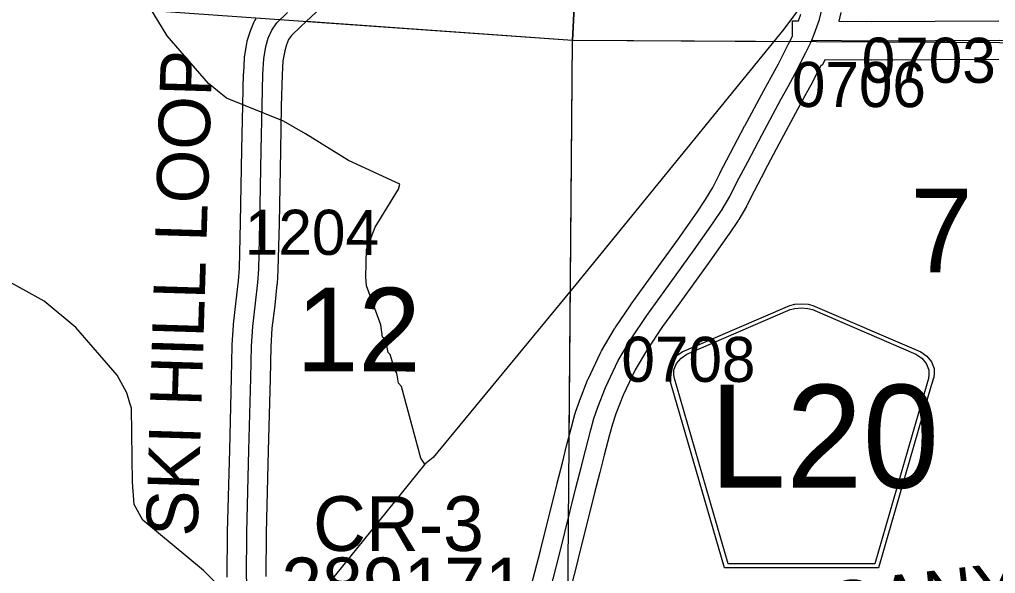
# Model space of a CAD drawing. Extents: x -132.8 to -73.3, y -60 to -26.
# Drawn here: x -122.454 to -120.938, y -40.215 to -39.355 of the extents above; entities that cross this region are included whole.
import ezdxf

# ---------------------------------------------------------------- set-up
doc = ezdxf.new("R2010")
doc.units = 0
for name, color, linetype in [('tdCoHydroRiver', 7, 'Continuous'), ('tdCoSecRdNmbr', 7, 'Continuous'), ('tdCoSecRdTxt', 7, 'Continuous'), ('tdCoSecRteBand', 7, 'Continuous'), ('tdCoSecRteCL', 7, 'Continuous'), ('tdCoSectLine', 7, 'Continuous'), ('tdCoSectLinePart', 7, 'Continuous'), ('tdCoSectNmbr', 7, 'Continuous'), ('tdCoShieldCoRteHrd', 7, 'Continuous'), ('tdCoStrucSecCoName', 7, 'Continuous'), ('tdCoStrucSecFHWANum', 7, 'Continuous'), ('tdCoSurfAsphalt', 7, 'Continuous'), ('tdCoSurfConc', 7, 'Continuous'), ('tdCoSurfGravel', 7, 'Continuous'), ('tdCoTwpBndry', 7, 'Continuous'), ('tdCoTwpBndryShd', 7, 'Continuous')]:
    doc.layers.add(name, color=color, linetype=linetype)

msp = doc.modelspace()

# ---------------------------------------------------------------- linework, layer by layer
at = {"layer": 'tdCoHydroRiver'}
for points in [[(-121.2259, -39.3139), (-121.2669, -39.3695), (-121.5901, -39.7662), (-121.812, -40.0346), (-121.8249, -40.0453)], [(-121.8249, -40.0453), (-121.8309, -40.0357), (-121.8611, -39.9245), (-121.8657, -39.9196), (-121.8684, -39.9038), (-121.8714, -39.8989), (-121.8787, -39.8751), (-121.8817, -39.8718), (-121.8859, -39.8512), (-121.8906, -39.8479), (-121.8932, -39.8289), (-121.9152, -39.7684), (-121.9164, -39.7542), (-121.9153, -39.7116), (-121.9017, -39.6773), (-121.8654, -39.6183), (-121.8636, -39.6105), (-121.9431, -39.5736), (-122.0099, -39.5323), (-122.044, -39.5125), (-122.133, -39.4769), (-122.1608, -39.4541), (-122.2251, -39.3798), (-122.2523, -39.3349)], [(-122.1007, -40.3811), (-122.1003, -40.3101), (-122.1043, -40.2816), (-122.1179, -40.2607), (-122.1686, -40.2104), (-122.2628, -40.1322), (-122.2763, -40.1081), (-122.2786, -40.0734), (-122.2802, -39.9582), (-122.2831, -39.9502), (-122.2874, -39.9343), (-122.3025, -39.9071), (-122.3667, -39.8328), (-122.4161, -39.792), (-122.6245, -39.6765)], [(-121.8249, -40.0453), (-122.0241, -40.2923), (-122.0991, -40.3802), (-122.1007, -40.3811)]]:
    msp.add_lwpolyline(points, dxfattribs=at)
at = {"layer": 'tdCoSecRteBand'}
for points in [[(-121.9301, -39.2838), (-122.0174, -39.3655), (-122.0316, -39.3792), (-122.0362, -39.3856), (-122.0397, -39.3938), (-122.0424, -39.403), (-122.045, -39.4187), (-122.0461, -39.4406), (-122.0476, -39.489), (-122.0488, -39.5578), (-122.0488, -39.5579), (-122.0488, -39.5579), (-122.051, -39.6713), (-122.051, -39.6714), (-122.051, -39.6715), (-122.0528, -39.743), (-122.0528, -39.7437), (-122.0528, -39.7444), (-122.0543, -39.7651), (-122.0543, -39.7656), (-122.0544, -39.7662), (-122.0579, -39.7982), (-122.0579, -39.7984), (-122.0579, -39.7987), (-122.0622, -39.8341), (-122.0641, -39.8631), (-122.0651, -39.9123), (-122.0651, -39.9123), (-122.0651, -39.9124), (-122.0678, -40.0244), (-122.0678, -40.0244), (-122.0678, -40.0244), (-122.071, -40.1516), (-122.0715, -40.2196)], [(-121.6681, -40.2683), (-121.6452, -40.1794), (-121.6193, -40.075), (-121.6193, -40.0748), (-121.6192, -40.0747), (-121.6111, -40.0433), (-121.6045, -40.0167), (-121.6045, -40.0166), (-121.6044, -40.0165), (-121.596, -39.9842), (-121.596, -39.9839), (-121.5959, -39.9836), (-121.591, -39.9661), (-121.5907, -39.9653), (-121.5905, -39.9646), (-121.5846, -39.9471), (-121.5843, -39.9464), (-121.5841, -39.9457), (-121.572, -39.9149), (-121.5716, -39.9139), (-121.5712, -39.913), (-121.5514, -39.8715), (-121.5509, -39.8704), (-121.5502, -39.8692), (-121.5302, -39.8352), (-121.5297, -39.8344), (-121.5292, -39.8336), (-121.5048, -39.7975), (-121.5046, -39.7972), (-121.5043, -39.7969), (-121.4775, -39.7594), (-121.4774, -39.7594), (-121.4774, -39.7593), (-121.4309, -39.6951), (-121.4016, -39.6536), (-121.3885, -39.634), (-121.3776, -39.6153), (-121.3667, -39.5937), (-121.3665, -39.5935), (-121.3664, -39.5932), (-121.3497, -39.5615), (-121.328, -39.5201), (-121.3279, -39.5199), (-121.3278, -39.5198), (-121.2982, -39.4648), (-121.2982, -39.4647), (-121.2981, -39.4646), (-121.287, -39.4442), (-121.2756, -39.4235), (-121.2596, -39.3924), (-121.2536, -39.3805), (-121.2535, -39.3567), (-121.2442, -39.3567), (-121.2405, -39.3464)], [(-121.1784, -39.3435), (-121.1815, -39.3572), (-121.131, -39.3575), (-120.9329, -39.3568)], [(-122.1315, -40.2207), (-122.131, -40.1509), (-122.131, -40.1506), (-122.131, -40.1504), (-122.1278, -40.0229), (-122.1251, -39.911), (-122.1241, -39.8613), (-122.1241, -39.8606), (-122.124, -39.8599), (-122.1221, -39.8293), (-122.122, -39.8285), (-122.1219, -39.8276), (-122.1175, -39.7916), (-122.1141, -39.7603), (-122.1127, -39.7408), (-122.111, -39.6701), (-122.1088, -39.5567), (-122.1076, -39.4877), (-122.1076, -39.4875), (-122.1076, -39.4873), (-122.1061, -39.4385), (-122.1061, -39.4382), (-122.106, -39.4379), (-122.1048, -39.4139), (-122.1047, -39.4122), (-122.1044, -39.4106), (-122.1012, -39.3913), (-122.1009, -39.3895), (-122.1004, -39.3878), (-122.0967, -39.3752), (-122.0962, -39.3736), (-122.0956, -39.372), (-122.0902, -39.3592), (-122.0889, -39.3561), (-122.0869, -39.3534)], [(-120.9329, -39.4168), (-121.131, -39.4175), (-121.1312, -39.4175), (-121.1313, -39.4175), (-121.2036, -39.417), (-121.2073, -39.426), (-121.2091, -39.4253), (-121.2225, -39.4513), (-121.2226, -39.4517), (-121.2228, -39.452), (-121.2343, -39.473), (-121.2455, -39.4933), (-121.2749, -39.5481), (-121.2965, -39.5893), (-121.2966, -39.5894), (-121.2966, -39.5894), (-121.3132, -39.621), (-121.3245, -39.6432), (-121.3249, -39.644), (-121.3253, -39.6448), (-121.3372, -39.6651), (-121.3376, -39.6658), (-121.3381, -39.6665), (-121.3519, -39.6873), (-121.3521, -39.6876), (-121.3524, -39.6879), (-121.382, -39.7298), (-121.3821, -39.73), (-121.3822, -39.7301), (-121.4287, -39.7944), (-121.4553, -39.8315), (-121.479, -39.8664), (-121.4978, -39.8985), (-121.5165, -39.9378), (-121.528, -39.967), (-121.5334, -39.9831), (-121.538, -39.9995), (-121.5463, -40.0314), (-121.5529, -40.0579), (-121.553, -40.058), (-121.553, -40.0581), (-121.5611, -40.0896), (-121.587, -40.194), (-121.587, -40.1941), (-121.587, -40.1942), (-121.6099, -40.2832)]]:
    msp.add_lwpolyline(points, dxfattribs=at)
at = {"layer": 'tdCoSecRteCL'}
for points in [[(-121.2237, -39.3869), (-121.2198, -39.3774), (-121.2116, -39.3547), (-121.2077, -39.337), (-121.2045, -39.3172), (-121.2044, -39.3096), (-121.204, -39.2719), (-121.2036, -39.2602), (-121.2003, -39.1656), (-121.1996, -39.1338), (-121.2001, -39.1182), (-121.2012, -39.1116), (-121.2025, -39.1037), (-121.2065, -39.0891), (-121.2087, -39.082), (-121.212, -39.0755)], [(-122.1015, -40.2209), (-122.101, -40.1511), (-122.0978, -40.0236), (-122.0951, -39.9117), (-122.0941, -39.8619), (-122.0921, -39.8313), (-122.0877, -39.795), (-122.0842, -39.763), (-122.0827, -39.7422), (-122.081, -39.6707), (-122.0788, -39.5573), (-122.0776, -39.4882), (-122.0761, -39.4394), (-122.0749, -39.4155), (-122.0716, -39.3963), (-122.0679, -39.3837), (-122.0625, -39.3709), (-122.0544, -39.3595), (-122.0381, -39.3437)], [(-121.639, -40.2758), (-121.6161, -40.1868), (-121.5902, -40.0822), (-121.582, -40.0506), (-121.5754, -40.024), (-121.567, -39.9917), (-121.5621, -39.9742), (-121.5562, -39.9567), (-121.5441, -39.9259), (-121.5243, -39.8844), (-121.5044, -39.8504), (-121.48, -39.8144), (-121.4531, -39.7769), (-121.4065, -39.7125), (-121.3769, -39.6706), (-121.3631, -39.6499), (-121.3512, -39.6297), (-121.3399, -39.6072), (-121.3231, -39.5754), (-121.3014, -39.534), (-121.2718, -39.479), (-121.2606, -39.4586), (-121.2491, -39.4376), (-121.2329, -39.406), (-121.2255, -39.3912), (-121.2237, -39.3869)], [(-121.2237, -39.3869), (-121.1311, -39.3875), (-120.9328, -39.3868), (-120.9032, -39.3871), (-120.8961, -39.3875), (-120.8892, -39.3883), (-120.8855, -39.39), (-120.882, -39.394), (-120.8798, -39.3979), (-120.8793, -39.407), (-120.8788, -39.4258), (-120.8781, -39.4322), (-120.8724, -39.4509), (-120.8648, -39.4707), (-120.8576, -39.4805), (-120.8406, -39.5002), (-120.8117, -39.5249)]]:
    msp.add_lwpolyline(points, dxfattribs=at)
at = {"layer": 'tdCoSectLine'}
for points in [[(-121.5447, -38.3793), (-121.5951, -39.3869)], [(-122.5946, -39.3155), (-121.5951, -39.3869)], [(-121.6038, -40.3885), (-121.5951, -39.3869)], [(-121.5951, -39.3869), (-120.648, -39.3919)]]:
    msp.add_lwpolyline(points, dxfattribs=at)
at = {"layer": 'tdCoSectLinePart'}
for points in [[(-121.571, -38.9044), (-121.5951, -39.3869)], [(-122.0088, -39.3574), (-121.5951, -39.3869)], [(-121.6004, -39.9999), (-121.5951, -39.3869)], [(-121.5951, -39.3869), (-121.2584, -39.3887)]]:
    msp.add_lwpolyline(points, dxfattribs=at)
at = {"layer": 'tdCoShieldCoRteHrd'}
for points in [[(-121.3595, -40.2061), (-121.4415, -39.9232), (-121.4453, -39.9101), (-121.4461, -39.9042), (-121.4461, -39.8964), (-121.4418, -39.8861), (-121.4346, -39.8776), (-121.425, -39.8709), (-121.2577, -39.7986), (-121.2502, -39.7969), (-121.2398, -39.796), (-121.2293, -39.7969), (-121.2218, -39.7986), (-121.0545, -39.8709), (-121.045, -39.8776), (-121.0377, -39.8861), (-121.0335, -39.8964), (-121.0335, -39.9042), (-121.0342, -39.9101), (-121.0381, -39.9232), (-121.12, -40.2061)], [(-121.3537, -40.1998), (-121.4334, -39.9245), (-121.4371, -39.9119), (-121.4378, -39.9063), (-121.4378, -39.8987), (-121.4337, -39.8889), (-121.4268, -39.8807), (-121.4176, -39.8743), (-121.257, -39.8048), (-121.2498, -39.8033), (-121.2398, -39.8024), (-121.2298, -39.8033), (-121.2225, -39.8048), (-121.062, -39.8743), (-121.0528, -39.8807), (-121.0458, -39.8889), (-121.0417, -39.8987), (-121.0417, -39.9063), (-121.0424, -39.9119), (-121.0461, -39.9245), (-121.1259, -40.1998)]]:
    msp.add_lwpolyline(points, close=True, dxfattribs=at)
at = {"layer": 'tdCoSurfAsphalt'}
msp.add_lwpolyline([(-121.639, -40.2758), (-121.6161, -40.1868), (-121.5902, -40.0822), (-121.582, -40.0506), (-121.5754, -40.024), (-121.567, -39.9917), (-121.5621, -39.9742), (-121.5562, -39.9567), (-121.5441, -39.9259), (-121.5243, -39.8844), (-121.5044, -39.8504), (-121.48, -39.8144), (-121.4531, -39.7769), (-121.4065, -39.7125), (-121.3769, -39.6706), (-121.3631, -39.6499), (-121.3512, -39.6297), (-121.3399, -39.6072), (-121.3231, -39.5754), (-121.3014, -39.534), (-121.2718, -39.479), (-121.2606, -39.4586)], dxfattribs=at)
at = {"layer": 'tdCoSurfConc'}
msp.add_lwpolyline([(-121.2606, -39.4586), (-121.2491, -39.4376), (-121.2329, -39.406), (-121.2255, -39.3912), (-121.2237, -39.3869), (-121.2198, -39.3774), (-121.2116, -39.3547), (-121.2077, -39.337), (-121.2045, -39.3172), (-121.2044, -39.3096), (-121.204, -39.2719), (-121.2036, -39.2602), (-121.2003, -39.1656), (-121.1996, -39.1338), (-121.2001, -39.1182), (-121.2012, -39.1116)], dxfattribs=at)
at = {"layer": 'tdCoSurfGravel'}
for points in [[(-122.0853, -40.2847), (-122.0892, -40.2769), (-122.0956, -40.2601), (-122.0995, -40.2424), (-122.1015, -40.2209), (-122.101, -40.1511), (-122.0978, -40.0236), (-122.0951, -39.9117), (-122.0941, -39.8619), (-122.0921, -39.8313), (-122.0877, -39.795), (-122.0842, -39.763), (-122.0827, -39.7422), (-122.081, -39.6707), (-122.0788, -39.5573), (-122.0776, -39.4882), (-122.0761, -39.4394), (-122.0749, -39.4155), (-122.0716, -39.3963), (-122.0679, -39.3837), (-122.0625, -39.3709), (-122.0544, -39.3595), (-122.0381, -39.3437)], [(-121.2237, -39.3869), (-121.1311, -39.3875), (-120.9328, -39.3868), (-120.9032, -39.3871), (-120.8961, -39.3875), (-120.8892, -39.3883), (-120.8855, -39.39), (-120.882, -39.394), (-120.8798, -39.3979), (-120.8793, -39.407), (-120.8788, -39.4258), (-120.8781, -39.4322), (-120.8724, -39.4509), (-120.8648, -39.4707), (-120.8576, -39.4805), (-120.8406, -39.5002), (-120.8117, -39.5249)]]:
    msp.add_lwpolyline(points, dxfattribs=at)
at = {"layer": 'tdCoTwpBndry'}
msp.add_lwpolyline([(-121.6004, -39.9996), (-121.5951, -39.3869), (-121.571, -38.9049)], dxfattribs=at)
at = {"layer": 'tdCoTwpBndryShd'}
msp.add_lwpolyline([(-121.7221, -44.3617), (-121.6884, -43.3703), (-121.6589, -42.3688), (-121.6344, -41.3624), (-121.6038, -40.3885), (-121.5951, -39.3869), (-121.5447, -38.3793), (-121.5152, -37.3893), (-121.4844, -36.3817), (-121.4457, -35.3996), (-121.4178, -34.4045), (-121.3879, -33.4095), (-121.3677, -32.38)], dxfattribs=at)

# ---------------------------------------------------------------- texts
at = {"layer": 'tdCoSecRdNmbr'}
for s, rotation, p in [('0703', 359.9093, (-121.1462, -39.4527)), ('0706', 359.9093, (-121.2547, -39.4904)), ('1204', 359.9086, (-122.1042, -39.7199)), ('0708', 359.9093, (-121.5194, -39.9172))]:
    msp.add_text(s, height=0.07, rotation=rotation, dxfattribs=at).set_placement(p)
at = {"layer": 'tdCoSecRdTxt'}
for s, rotation, p in [('SKI HILL LOOP', 88.2352, (-122.1779, -40.1583)), ('MAHOGANY RD', 6.4736, (-121.5172, -40.3459))]:
    msp.add_text(s, height=0.08, rotation=rotation, dxfattribs=at).set_placement(p)
at = {"layer": 'tdCoSectNmbr'}
for s, rotation, p in [('7', 359.9092, (-121.0708, -39.7474)), ('12', 359.9086, (-122.0245, -39.901))]:
    msp.add_text(s, height=0.13, rotation=rotation, dxfattribs=at).set_placement(p)
at = {"layer": 'tdCoShieldCoRteHrd'}
msp.add_text('L20', height=0.16, dxfattribs=at).set_placement((-121.3827, -40.0819))
at = {"layer": 'tdCoStrucSecCoName'}
msp.add_text('CR-3', height=0.085, dxfattribs=at).set_placement((-121.9983, -40.18))
at = {"layer": 'tdCoStrucSecFHWANum'}
msp.add_text('289171', height=0.085, dxfattribs=at).set_placement((-122.0475, -40.2753))

doc.saveas('drawing.dxf')
